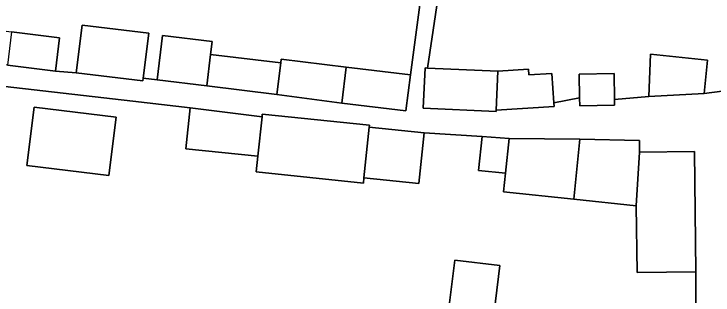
# Model space of a CAD drawing. Extents: x 158086 to 159499, y 382904 to 383981.
# Drawn here: x 158463.5 to 158516, y 383201.8 to 383222.9 of the extents above; entities that cross this region are included whole.
import ezdxf

# ---------------------------------------------------------------- set-up
doc = ezdxf.new("R2010")
doc.units = 0
for name, color, linetype in [('IMGEO_Erf', 7, 'Continuous'), ('IMGEO_Pand', 7, 'Continuous'), ('IMGEO_Voetpad_open', 7, 'Continuous')]:
    doc.layers.add(name, color=color, linetype=linetype)

msp = doc.modelspace()

# ---------------------------------------------------------------- linework, layer by layer
at = {"layer": 'IMGEO_Erf'}
for points in [[(158496.419, 383231.436), (158494.542, 383218.82), (158499.823, 383218.575), (158502.109, 383218.727), (158502.137, 383218.306), (158503.866, 383218.421), (158504.013, 383216.216), (158505.949, 383216.582), (158505.913, 383218.357), (158508.527, 383218.409), (158508.567, 383216.445), (158511.132, 383216.681), (158511.252, 383219.863), (158515.538, 383219.415), (158515.292, 383216.913), (158516.629, 383217.075)], [(158459.072, 383225.058), (158458.71, 383222.103), (158463.367, 383221.531), (158466.966, 383221.089), (158466.66, 383218.591), (158468.213, 383218.462), (158468.649, 383222.037), (158473.648, 383221.427), (158473.237, 383218.056), (158474.281, 383217.928), (158474.689, 383221.273), (158478.402, 383220.821), (158478.283, 383219.843), (158483.549, 383219.201), (158483.584, 383219.488), (158488.454, 383218.894), (158493.258, 383218.308), (158494.565, 383228.096)], [(158514.661, 383200.975), (158514.661, 383203.522), (158510.263, 383203.475), (158510.2, 383208.474), (158505.503, 383208.966), (158500.238, 383209.517), (158500.385, 383210.919), (158498.373, 383211.13), (158498.639, 383213.669), (158494.294, 383213.952), (158493.896, 383210.151), (158489.777, 383210.582), (158489.735, 383210.178), (158481.707, 383211.018), (158481.83, 383212.195), (158476.423, 383212.761), (158476.743, 383215.82), (158472.459, 383216.343), (158453.059, 383218.568)], [(158495.6, 383196.368), (158496.588, 383204.401), (158499.959, 383203.999), (158498.998, 383195.95)]]:
    msp.add_lwpolyline(points, dxfattribs=at)
msp.add_lwpolyline([(158464.517, 383211.488), (158465.053, 383215.875), (158471.197, 383215.125), (158470.661, 383210.738)], close=True, dxfattribs=at)
at = {"layer": 'IMGEO_Pand'}
for points in [[(158473.648, 383221.427), (158468.649, 383222.037), (158468.213, 383218.462), (158473.212, 383217.852), (158473.237, 383218.056)], [(158463.367, 383221.531), (158463.062, 383219.032), (158466.66, 383218.591), (158466.966, 383221.089)], [(158478.283, 383219.843), (158478.402, 383220.821), (158474.689, 383221.273), (158474.281, 383217.928), (158477.994, 383217.475)], [(158483.549, 383219.201), (158478.283, 383219.843), (158477.994, 383217.475), (158483.261, 383216.833)], [(158511.132, 383216.681), (158515.292, 383216.913), (158515.538, 383219.415), (158511.252, 383219.863)], [(158488.454, 383218.894), (158483.584, 383219.488), (158483.549, 383219.201), (158483.261, 383216.833), (158488.124, 383216.189)], [(158493.258, 383218.308), (158488.454, 383218.894), (158488.124, 383216.189), (158492.928, 383215.603)], [(158499.823, 383218.575), (158494.542, 383218.82), (158494.369, 383218.828), (158494.228, 383215.8), (158499.682, 383215.547), (158499.687, 383215.65)], [(158499.823, 383218.575), (158499.687, 383215.65), (158504.032, 383215.939), (158504.013, 383216.216), (158503.866, 383218.421), (158502.137, 383218.306), (158502.109, 383218.727)], [(158508.527, 383218.409), (158505.913, 383218.357), (158505.949, 383216.582), (158505.961, 383215.989), (158508.575, 383216.042), (158508.567, 383216.445)], [(158464.517, 383211.488), (158470.661, 383210.738), (158471.197, 383215.125), (158465.053, 383215.875)], [(158482.14, 383215.162), (158476.743, 383215.82), (158476.423, 383212.761), (158481.83, 383212.195)], [(158490.175, 383214.383), (158490.19, 383214.519), (158482.161, 383215.359), (158482.14, 383215.162), (158481.83, 383212.195), (158481.707, 383211.018), (158489.735, 383210.178), (158489.777, 383210.582)], [(158494.294, 383213.952), (158490.175, 383214.383), (158489.777, 383210.582), (158493.896, 383210.151)], [(158500.659, 383213.539), (158498.639, 383213.669), (158498.373, 383211.13), (158500.385, 383210.919)], [(158505.975, 383213.474), (158500.659, 383213.539), (158500.385, 383210.919), (158500.238, 383209.517), (158505.503, 383208.966)], [(158510.44, 383212.502), (158510.43, 383213.37), (158505.975, 383213.474), (158505.503, 383208.966), (158510.2, 383208.474)], [(158514.566, 383212.546), (158510.44, 383212.502), (158510.2, 383208.474), (158510.263, 383203.475), (158514.661, 383203.522)], [(158498.998, 383195.95), (158499.959, 383203.999), (158496.588, 383204.401), (158495.6, 383196.368), (158496.264, 383196.286), (158495.96, 383193.827), (158493.503, 383194.112), (158492.162, 383182.888), (158497.365, 383182.267)]]:
    msp.add_lwpolyline(points, close=True, dxfattribs=at)
at = {"layer": 'IMGEO_Voetpad_open'}
for points in [[(158516.629, 383217.075), (158515.292, 383216.913), (158511.132, 383216.681), (158508.567, 383216.445), (158508.575, 383216.042), (158505.961, 383215.989), (158505.949, 383216.582), (158504.013, 383216.216), (158504.032, 383215.939), (158499.687, 383215.65), (158499.682, 383215.547), (158494.228, 383215.8), (158494.369, 383218.828), (158494.542, 383218.82), (158496.419, 383231.436)], [(158494.565, 383228.096), (158493.258, 383218.308), (158492.928, 383215.603), (158488.124, 383216.189), (158483.261, 383216.833), (158477.994, 383217.475), (158474.281, 383217.928), (158473.237, 383218.056), (158473.212, 383217.852), (158468.213, 383218.462), (158466.66, 383218.591), (158463.062, 383219.032), (158458.403, 383219.604), (158453.163, 383220.247), (158448.254, 383220.849), (158448.213, 383220.516), (158443.627, 383221.079), (158438.265, 383221.743), (158438.279, 383221.903), (158433.613, 383222.411), (158434.162, 383227.455)], [(158453.059, 383218.568), (158472.459, 383216.343), (158476.743, 383215.82), (158482.14, 383215.162), (158482.161, 383215.359), (158490.19, 383214.519), (158490.175, 383214.383), (158494.294, 383213.952), (158498.639, 383213.669), (158500.659, 383213.539), (158505.975, 383213.474), (158510.43, 383213.37), (158510.44, 383212.502), (158514.566, 383212.546), (158514.661, 383203.522), (158514.661, 383200.975), (158513.668, 383192.662), (158514.363, 383192.579), (158513.945, 383189.077), (158514.158, 383189.052), (158513.716, 383185.352), (158513.123, 383180.387), (158515.601, 383180.096), (158516.139, 383185.067)]]:
    msp.add_lwpolyline(points, dxfattribs=at)

doc.saveas('drawing.dxf')
